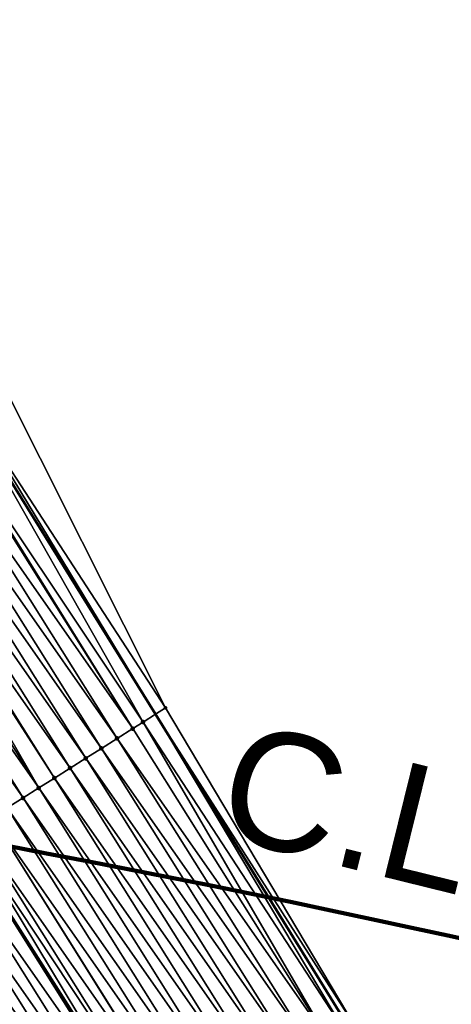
# Model space of a CAD drawing. Header units: feet. Extents: x 2017353 to 2024169, y 808050 to 818690.
# Tile 293 of 305: x 2023187 to 2023210, y 813540 to 813593. Entities that reach past the tile are written whole.
import ezdxf
from ezdxf.enums import TextEntityAlignment as Align

# ---------------------------------------------------------------- set-up
doc = ezdxf.new("R2010")
doc.units = ezdxf.units.FT
doc.header["$MEASUREMENT"] = 0
for name, color, linetype, lineweight in [('EP_Travel Lane', 172, 'Continuous', 53), ('Notes', 3, 'Continuous', 100), ('SB-Road Shots', 141, 'Continuous', 100), ('SB-Road X-Section', 40, 'Continuous', 13), ('STRIPING', 60, 'Continuous', 53)]:
    doc.layers.add(name, color=color, linetype=linetype, lineweight=lineweight)
doc.layers.add('I-77-MM15-17_SB-Surface-BORDER', color=7, linetype='Continuous')
doc.layers.add('I-77-MM15-17_SB-Surface-TIN', color=7, linetype='Continuous')
doc.styles.add('Style-Arial', font='arial.ttf')

msp = doc.modelspace()

# ---------------------------------------------------------------- linework, layer by layer
at = {"layer": 'EP_Travel Lane'}
msp.add_polyline3d([(2023022.87013042, 813802.7523768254, 308.1706826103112), (2023034.977134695, 813786.8482880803, 308.8740634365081), (2023047.084266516, 813770.9440317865, 309.571511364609), (2023059.192058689, 813754.6059007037, 310.2723964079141), (2023070.999675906, 813738.4784764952, 310.9698875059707), (2023082.927156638, 813722.1074260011, 311.6875594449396), (2023094.503306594, 813705.8125200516, 312.3790393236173), (2023106.078957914, 813689.5183159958, 313.0950110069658), (2023117.66792653, 813672.9413949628, 313.7577293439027), (2023129.028182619, 813656.4919666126, 314.3854467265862), (2023140.662172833, 813639.5990378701, 315.0095620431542), (2023151.539390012, 813622.8244211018, 315.6302828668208), (2023162.414023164, 813606.0537893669, 316.3875281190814), (2023173.289229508, 813589.2822736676, 317.1144895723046), (2023183.876974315, 813572.3268029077, 317.7604418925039), (2023194.421320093, 813555.3463802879, 318.4628187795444), (2023204.926228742, 813538.3413243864, 319.1687769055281)], dxfattribs=at)
at = {"layer": 'I-77-MM15-17_SB-Surface-BORDER', "color": 3, "linetype": 'Continuous', "lineweight": -3}
msp.add_polyline3d([(2023024.964333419, 813804.3748025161, 308.3566072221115), (2023036.946262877, 813788.3742271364, 309.0580661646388), (2023049.169284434, 813772.559950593, 309.7702060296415), (2023061.614257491, 813756.3884599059, 310.4876143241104), (2023073.555617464, 813740.3594481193, 311.1966983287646), (2023085.154819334, 813723.6827751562, 311.8932503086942), (2023097.306286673, 813707.7941838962, 312.6253809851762), (2023108.604489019, 813691.3039202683, 313.3191232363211), (2023120.218062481, 813674.6817501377, 313.9789343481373), (2023131.518725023, 813658.1914563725, 314.5969364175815), (2023143.673377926, 813641.498583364, 315.1908668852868), (2023153.677246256, 813624.1738184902, 315.7780576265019), (2023163.769587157, 813606.9100084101, 316.4957880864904), (2023174.75253143, 813590.2067672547, 317.2367992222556), (2023185.943921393, 813573.6322411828, 317.9227440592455), (2023194.975082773, 813555.6961595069, 318.5071512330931), (2023205.189514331, 813538.5075337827, 319.1876011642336)], dxfattribs=at)
at = {"layer": 'I-77-MM15-17_SB-Surface-TIN', "color": 128, "linetype": 'Continuous', "lineweight": -3}
for points in [[(2023194.975082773, 813555.6961595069, 318.5071512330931), (2023185.943921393, 813573.6322411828, 317.9227440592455), (2023184.05821777, 813572.4412712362, 317.7746480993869)], [(2023193.756324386, 813554.9263417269, 318.4095813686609), (2023183.876974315, 813572.3268029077, 317.7604418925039), (2023182.646124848, 813571.549432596, 317.6639655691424)], [(2023184.05821777, 813572.4412712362, 317.7746480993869), (2023183.876974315, 813572.3268029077, 317.7604418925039), (2023194.421320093, 813555.3463802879, 318.4628187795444)], [(2023193.756324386, 813554.9263417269, 318.4095813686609), (2023194.421320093, 813555.3463802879, 318.4628187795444), (2023183.876974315, 813572.3268029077, 317.7604418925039)], [(2023194.975082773, 813555.6961595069, 318.5071512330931), (2023184.05821777, 813572.4412712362, 317.7746480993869), (2023194.421320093, 813555.3463802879, 318.4628187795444)], [(2023193.202203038, 813554.5764065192, 318.3669377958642), (2023182.568111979, 813571.5001826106, 317.6583564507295), (2023181.722534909, 813570.9663249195, 317.5965886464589)], [(2023193.202203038, 813554.5764065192, 318.3669377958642), (2023182.646124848, 813571.549432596, 317.6639655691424), (2023182.568111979, 813571.5001826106, 317.6583564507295)], [(2023193.202203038, 813554.5764065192, 318.3669377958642), (2023193.756324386, 813554.9263417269, 318.4095813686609), (2023182.646124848, 813571.549432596, 317.6639655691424)], [(2023192.356659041, 813554.0424961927, 318.3033828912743), (2023181.722534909, 813570.9663249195, 317.5965886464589), (2023180.877039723, 813570.4323369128, 317.5303962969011)], [(2023192.356659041, 813554.0424961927, 318.3033828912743), (2023193.202203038, 813554.5764065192, 318.3669377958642), (2023181.722534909, 813570.9663249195, 317.5965886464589)], [(2023191.511123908, 813553.5085717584, 318.2393489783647), (2023180.877039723, 813570.4323369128, 317.5303962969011), (2023180.03164258, 813569.8981928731, 317.4589062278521)], [(2023191.511123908, 813553.5085717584, 318.2393489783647), (2023192.356659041, 813554.0424961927, 318.3033828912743), (2023180.877039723, 813570.4323369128, 317.5303962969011)], [(2023190.665625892, 813552.974588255, 318.1733095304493), (2023180.03164258, 813569.8981928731, 317.4589062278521), (2023179.186196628, 813569.3641265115, 317.3900535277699)], [(2023190.665625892, 813552.974588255, 318.1733095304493), (2023191.511123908, 813553.5085717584, 318.2393489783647), (2023180.03164258, 813569.8981928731, 317.4589062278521)], [(2023189.820132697, 813552.4405970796, 318.1070095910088), (2023179.186196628, 813569.3641265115, 317.3900535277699), (2023178.340648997, 813568.8302219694, 317.3266950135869)], [(2023189.820132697, 813552.4405970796, 318.1070095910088), (2023190.665625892, 813552.974588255, 318.1733095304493), (2023179.186196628, 813569.3641265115, 317.3900535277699)], [(2023188.129090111, 813551.372704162, 317.977446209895), (2023178.163044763, 813568.7181122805, 317.3142396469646), (2023177.49503609, 813568.2964213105, 317.2668635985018)], [(2023188.974612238, 813551.9066492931, 318.0421828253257), (2023178.340648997, 813568.8302219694, 317.3266950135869), (2023178.163044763, 813568.7181122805, 317.3142396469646)], [(2023188.129090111, 813551.372704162, 317.977446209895), (2023188.974612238, 813551.9066492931, 318.0421828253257), (2023178.163044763, 813568.7181122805, 317.3142396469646)], [(2023188.974612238, 813551.9066492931, 318.0421828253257), (2023189.820132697, 813552.4405970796, 318.1070095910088), (2023178.340648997, 813568.8302219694, 317.3266950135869)], [(2023188.129090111, 813551.372704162, 317.977446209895), (2023177.49503609, 813568.2964213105, 317.2668635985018), (2023176.649494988, 813567.7625063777, 317.2031522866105)], [(2023187.283565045, 813550.8387637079, 317.912868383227), (2023176.649494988, 813567.7625063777, 317.2031522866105), (2023175.803999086, 813567.2285195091, 317.1369985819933)], [(2023187.283565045, 813550.8387637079, 317.912868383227), (2023188.129090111, 813551.372704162, 317.977446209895), (2023176.649494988, 813567.7625063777, 317.2031522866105)], [(2023186.438058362, 813550.3047939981, 317.8472972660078), (2023187.283565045, 813550.8387637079, 317.912868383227), (2023175.803999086, 813567.2285195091, 317.1369985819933)], [(2023204.681612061, 813538.1869004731, 319.1512874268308), (2023194.421320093, 813555.3463802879, 318.4628187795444), (2023193.756324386, 813554.9263417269, 318.4095813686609)], [(2023205.189514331, 813538.5075337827, 319.1876011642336), (2023194.975082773, 813555.6961595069, 318.5071512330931), (2023194.421320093, 813555.3463802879, 318.4628187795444)], [(2023205.189514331, 813538.5075337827, 319.1876011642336), (2023194.421320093, 813555.3463802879, 318.4628187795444), (2023204.926228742, 813538.3413243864, 319.1687769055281)], [(2023204.681612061, 813538.1869004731, 319.1512874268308), (2023204.926228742, 813538.3413243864, 319.1687769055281), (2023194.421320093, 813555.3463802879, 318.4628187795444)], [(2023203.836143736, 813537.6528697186, 319.0836436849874), (2023193.756324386, 813554.9263417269, 318.4095813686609), (2023193.202203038, 813554.5764065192, 318.3669377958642)], [(2023203.836143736, 813537.6528697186, 319.0836436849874), (2023204.681612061, 813538.1869004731, 319.1512874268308), (2023193.756324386, 813554.9263417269, 318.4095813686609)], [(2023203.836143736, 813537.6528697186, 319.0836436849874), (2023193.202203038, 813554.5764065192, 318.3669377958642), (2023192.356659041, 813554.0424961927, 318.3033828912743)], [(2023202.990638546, 813537.118897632, 319.0179918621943), (2023192.356659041, 813554.0424961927, 318.3033828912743), (2023191.511123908, 813553.5085717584, 318.2393489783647)], [(2023202.990638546, 813537.118897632, 319.0179918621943), (2023203.836143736, 813537.6528697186, 319.0836436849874), (2023192.356659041, 813554.0424961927, 318.3033828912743)], [(2023202.1451374, 813536.5849191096, 318.9521215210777), (2023191.511123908, 813553.5085717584, 318.2393489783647), (2023190.665625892, 813552.974588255, 318.1733095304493)], [(2023202.1451374, 813536.5849191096, 318.9521215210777), (2023202.990638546, 813537.118897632, 319.0179918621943), (2023191.511123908, 813553.5085717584, 318.2393489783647)], [(2023201.299594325, 813536.0510073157, 318.8885167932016), (2023190.665625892, 813552.974588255, 318.1733095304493), (2023189.820132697, 813552.4405970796, 318.1070095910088)], [(2023201.299594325, 813536.0510073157, 318.8885167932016), (2023202.1451374, 813536.5849191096, 318.9521215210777), (2023190.665625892, 813552.974588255, 318.1733095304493)], [(2023200.454066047, 813535.517071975, 318.8241125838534), (2023189.820132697, 813552.4405970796, 318.1070095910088), (2023188.974612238, 813551.9066492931, 318.0421828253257)], [(2023200.454066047, 813535.517071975, 318.8241125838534), (2023201.299594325, 813536.0510073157, 318.8885167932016), (2023189.820132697, 813552.4405970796, 318.1070095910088)], [(2023199.608559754, 813534.9831016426, 318.7585203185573), (2023188.974612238, 813551.9066492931, 318.0421828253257), (2023188.129090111, 813551.372704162, 317.977446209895)], [(2023199.608559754, 813534.9831016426, 318.7585203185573), (2023200.454066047, 813535.517071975, 318.8241125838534), (2023188.974612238, 813551.9066492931, 318.0421828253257)], [(2023198.763031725, 813534.4491659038, 318.6941026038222), (2023188.129090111, 813551.372704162, 317.977446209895), (2023187.283565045, 813550.8387637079, 317.912868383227)], [(2023198.763031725, 813534.4491659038, 318.6941026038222), (2023199.608559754, 813534.9831016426, 318.7585203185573), (2023188.129090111, 813551.372704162, 317.977446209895)], [(2023197.917509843, 813533.915220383, 318.6293527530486), (2023187.283565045, 813550.8387637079, 317.912868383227), (2023186.438058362, 813550.3047939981, 317.8472972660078)], [(2023197.917509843, 813533.915220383, 318.6293527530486), (2023198.763031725, 813534.4491659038, 318.6941026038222), (2023187.283565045, 813550.8387637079, 317.912868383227)], [(2023197.072003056, 813533.3812508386, 318.5637872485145), (2023186.438058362, 813550.3047939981, 317.8472972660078), (2023185.592556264, 813549.7708169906, 317.7814783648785)], [(2023197.072003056, 813533.3812508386, 318.5637872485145), (2023197.917509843, 813533.915220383, 318.6293527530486), (2023186.438058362, 813550.3047939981, 317.8472972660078)], [(2023196.203706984, 813532.832841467, 318.4952975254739), (2023185.592556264, 813549.7708169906, 317.7814783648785), (2023184.747054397, 813549.2368396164, 317.7156470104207)], [(2023196.203706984, 813532.832841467, 318.4952975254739), (2023196.226517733, 813532.8472471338, 318.4970619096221), (2023185.592556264, 813549.7708169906, 317.7814783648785)], [(2023196.226517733, 813532.8472471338, 318.4970619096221), (2023197.072003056, 813533.3812508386, 318.5637872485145), (2023185.592556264, 813549.7708169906, 317.7814783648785)], [(2023184.317560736, 813548.9656042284, 317.6824905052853), (2023183.928506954, 813548.719937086, 317.6531741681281), (2023194.661508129, 813531.8591779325, 318.3828489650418)], [(2023195.380942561, 813532.3133864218, 318.4351915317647), (2023184.747054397, 813549.2368396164, 317.7156470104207), (2023184.317560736, 813548.9656042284, 317.6824905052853)], [(2023195.380942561, 813532.3133864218, 318.4351915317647), (2023184.317560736, 813548.9656042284, 317.6824905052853), (2023194.661508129, 813531.8591779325, 318.3828489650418)], [(2023195.380942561, 813532.3133864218, 318.4351915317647), (2023196.203706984, 813532.832841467, 318.4952975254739), (2023184.747054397, 813549.2368396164, 317.7156470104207)], [(2023194.535360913, 813531.7795360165, 318.3736711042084), (2023183.901527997, 813548.7029012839, 317.6511412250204), (2023183.055989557, 813548.1689821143, 317.5872860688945)], [(2023194.535360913, 813531.7795360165, 318.3736711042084), (2023183.928506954, 813548.719937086, 317.6531741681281), (2023183.901527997, 813548.7029012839, 317.6511412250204)], [(2023194.535360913, 813531.7795360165, 318.3736711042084), (2023194.661508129, 813531.8591779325, 318.3828489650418), (2023183.928506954, 813548.719937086, 317.6531741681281)], [(2023193.689869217, 813531.2455424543, 318.3072901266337), (2023183.055989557, 813548.1689821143, 317.5872860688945), (2023182.210435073, 813547.6350884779, 317.5242978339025)], [(2023193.689869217, 813531.2455424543, 318.3072901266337), (2023194.535360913, 813531.7795360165, 318.3736711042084), (2023183.055989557, 813548.1689821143, 317.5872860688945)], [(2023192.84436124, 813530.7115748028, 318.2417888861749), (2023182.210435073, 813547.6350884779, 317.5242978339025), (2023181.364883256, 813547.1011905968, 317.4611654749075)], [(2023192.84436124, 813530.7115748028, 318.2417888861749), (2023193.689869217, 813531.2455424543, 318.3072901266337), (2023182.210435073, 813547.6350884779, 317.5242978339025)], [(2023191.998901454, 813530.1775304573, 318.1736836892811), (2023181.364883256, 813547.1011905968, 317.4611654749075), (2023180.519400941, 813546.5671821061, 317.3942776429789)], [(2023191.998901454, 813530.1775304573, 318.1736836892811), (2023192.84436124, 813530.7115748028, 318.2417888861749), (2023181.364883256, 813547.1011905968, 317.4611654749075)], [(2023191.153326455, 813529.6436694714, 318.1118040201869), (2023180.519400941, 813546.5671821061, 317.3942776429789), (2023179.673905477, 813546.0331945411, 317.328100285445)], [(2023191.153326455, 813529.6436694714, 318.1118040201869), (2023191.998901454, 813530.1775304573, 318.1736836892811), (2023180.519400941, 813546.5671821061, 317.3942776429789)], [(2023190.307788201, 813529.1097500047, 318.0479387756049), (2023179.673905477, 813546.0331945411, 317.328100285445), (2023178.828329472, 813545.4993351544, 317.2662749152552)], [(2023190.307788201, 813529.1097500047, 318.0479387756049), (2023191.153326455, 813529.6436694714, 318.1118040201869), (2023179.673905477, 813546.0331945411, 317.328100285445)], [(2023189.462273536, 813528.5757929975, 317.9827989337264), (2023178.828329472, 813545.4993351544, 317.2662749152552), (2023177.982778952, 813544.9654352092, 317.2030724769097)], [(2023189.462273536, 813528.5757929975, 317.9827989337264), (2023190.307788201, 813529.1097500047, 318.0479387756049), (2023178.828329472, 813545.4993351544, 317.2662749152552)], [(2023188.616722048, 813528.0418945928, 317.9196488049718), (2023177.982778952, 813544.9654352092, 317.2030724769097), (2023177.137281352, 813544.4314510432, 317.1370105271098)], [(2023188.616722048, 813528.0418945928, 317.9196488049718), (2023189.462273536, 813528.5757929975, 317.9827989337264), (2023177.982778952, 813544.9654352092, 317.2030724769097)], [(2023187.771179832, 813527.5079814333, 317.8559977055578), (2023177.137281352, 813544.4314510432, 317.1370105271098), (2023176.291793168, 813543.8974518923, 317.0704398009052)], [(2023187.771179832, 813527.5079814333, 317.8559977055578), (2023188.616722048, 813528.0418945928, 317.9196488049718), (2023177.137281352, 813544.4314510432, 317.1370105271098)], [(2023186.925668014, 813526.9740198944, 317.7907040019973), (2023187.771179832, 813527.5079814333, 317.8559977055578), (2023176.291793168, 813543.8974518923, 317.0704398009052)]]:
    msp.add_3dface(points, dxfattribs=at)
at = {"layer": 'Notes', "extrusion": (0, 0, -1)}
msp.add_arc((-2023031.673292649, 812726.103943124, -300.7777821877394), 836.5818226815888, 96.82374131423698, 116.4169557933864, dxfattribs=at)
at = {"layer": 'SB-Road Shots', "lineweight": 70}
msp.add_point((2023194.975082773, 813555.6961595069, 318.5071512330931), dxfattribs=at)
at = {"layer": 'SB-Road Shots', "lineweight": 100}
for p in [(2023193.756324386, 813554.9263417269, 318.4095813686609), (2023193.202203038, 813554.5764065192, 318.3669377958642), (2023192.356659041, 813554.0424961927, 318.3033828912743), (2023191.511123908, 813553.5085717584, 318.2393489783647), (2023190.665625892, 813552.974588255, 318.1733095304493), (2023189.820132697, 813552.4405970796, 318.1070095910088), (2023188.974612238, 813551.9066492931, 318.0421828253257), (2023188.129090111, 813551.372704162, 317.977446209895), (2023187.283565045, 813550.8387637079, 317.912868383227)]:
    msp.add_point(p, dxfattribs=at)
at = {"layer": 'SB-Road X-Section', "extrusion": (0.5317168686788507, -0.8462084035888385, 0.03476361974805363), "elevation": 387340.302461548, "flags": 128}
msp.add_lwpolyline([(2145922.953149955, -13154.79508547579), (2145921.511629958, -13154.89271435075), (2145920.856265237, -13154.93538371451), (2145919.856265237, -13154.99897705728), (2145918.856265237, -13155.06304969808), (2145917.856265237, -13155.12912908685), (2145916.856265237, -13155.19546912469), (2145915.856265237, -13155.26033509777), (2145914.856265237, -13155.3251108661), (2145913.856265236, -13155.38972774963), (2145912.856265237, -13155.45533852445), (2145911.856265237, -13155.52119723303), (2145910.856265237, -13155.58706840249), (2145910.348296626, -13155.62024496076), (2145909.856265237, -13155.65161320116), (2145908.856265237, -13155.71550697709), (2145907.856265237, -13155.77853330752), (2145906.856265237, -13155.84170384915), (2145905.856265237, -13155.90863213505), (2145904.856265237, -13155.97484951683), (2145903.856265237, -13156.03671227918), (2145902.856265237, -13156.09995294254), (2145901.856265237, -13156.16605484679), (2145900.856265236, -13156.23266583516), (2145899.856265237, -13156.29642139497), (2145898.856265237, -13156.36236681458), (2145897.856265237, -13156.42719456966), (2145896.856265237, -13156.49112758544), (2145895.249810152, -13156.59193678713)], dxfattribs=at)
at = {"layer": 'STRIPING'}
msp.add_polyline3d([(2023013.087588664, 813795.1681484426, 307.1800369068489), (2023025.289069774, 813779.3373057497, 307.8929810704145), (2023037.490631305, 813763.5063587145, 308.6022145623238), (2023049.449252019, 813747.431255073, 309.2971778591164), (2023061.257169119, 813731.3034212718, 309.9798800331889), (2023073.042677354, 813715.1130291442, 310.6740433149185), (2023084.540112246, 813698.7630558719, 311.372172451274), (2023096.037625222, 813682.4129715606, 312.0664382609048), (2023107.406418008, 813665.93260703, 312.733613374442), (2023118.631189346, 813649.39460383, 313.4399986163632), (2023129.881959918, 813632.7917992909, 314.1948764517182), (2023140.760924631, 813616.0181797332, 314.8131413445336), (2023151.637735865, 813599.2478804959, 315.5451664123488), (2023162.405940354, 813582.408587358, 316.2589201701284), (2023173.167802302, 813565.5633564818, 316.9251493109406), (2023183.928506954, 813548.719937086, 317.6531741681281), (2023194.661508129, 813531.8591779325, 318.3828489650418)], dxfattribs=at)

# ---------------------------------------------------------------- texts
at = {"layer": 'Notes', "style": 'Style-Arial'}
msp.add_text('C.L. OVERPASS - I-20 RAMP', height=6.343969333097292, rotation=346.1479401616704, dxfattribs=at).set_placement((2023198.993047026, 813555.0230713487, -590.8548859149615), align=Align.TOP_LEFT)

doc.saveas('drawing.dxf')
